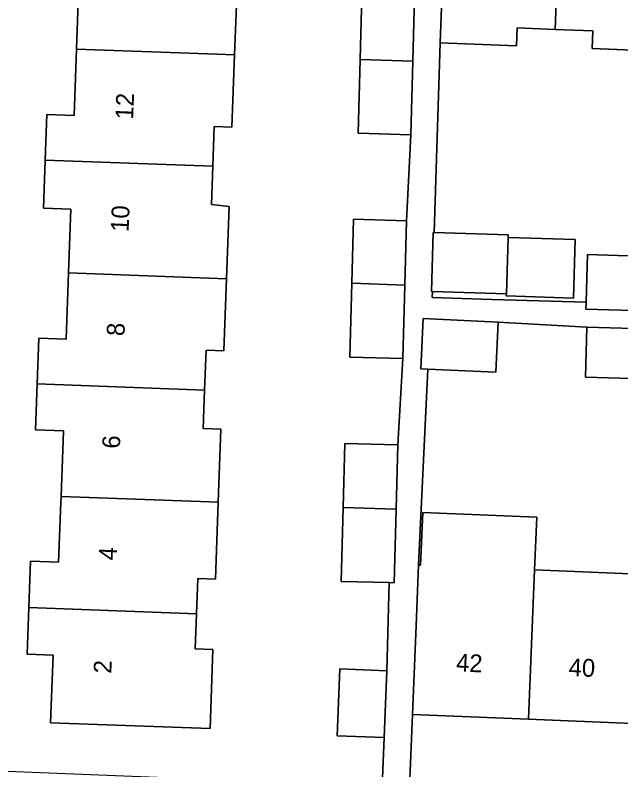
# Model space of a CAD drawing. Extents: x 160732 to 162107, y 387428 to 388479.
# Drawn here: x 161268.36 to 161302.41, y 387484.95 to 387527.39 of the extents above; entities that cross this region are included whole.
import ezdxf

# ---------------------------------------------------------------- set-up
doc = ezdxf.new("R2010")
doc.units = 0
for name, color, linetype in [('IMGEO_Erf', 7, 'Continuous'), ('IMGEO_Pand', 7, 'Continuous'), ('IMGEO_Pand_nummerreeks', 7, 'Continuous'), ('IMGEO_Voetpad_open', 7, 'Continuous')]:
    doc.layers.add(name, color=color, linetype=linetype)

msp = doc.modelspace()

# ---------------------------------------------------------------- linework, layer by layer
at = {"layer": 'IMGEO_Erf'}
for points in [[(161290.609, 387520.664), (161287.635, 387520.744), (161287.748, 387524.902), (161287.845, 387528.497), (161290.818, 387528.416), (161291.132, 387533.729), (161288.243, 387533.807), (161288.345, 387537.6), (161291.234, 387537.522), (161291.345, 387540.318), (161268.893, 387541.207)], [(161280.85, 387529.386), (161280.696, 387525.158), (161280.548, 387521.086), (161279.547, 387521.123), (161279.466, 387518.9), (161279.388, 387516.734), (161280.386, 387516.638), (161280.238, 387512.571), (161280.09, 387508.514), (161279.09, 387508.55), (161279.009, 387506.313), (161278.93, 387504.147), (161279.929, 387504.111), (161279.78, 387500), (161279.623, 387495.687), (161278.623, 387495.723), (161278.551, 387493.738), (161278.479, 387491.759), (161279.479, 387491.722), (161279.317, 387487.275), (161270.349, 387487.601), (161270.488, 387491.413), (161269.041, 387491.465), (161269.136, 387494.08), (161269.231, 387496.694), (161270.805, 387496.636), (161270.927, 387500), (161270.939, 387500.321), (161271.074, 387504.024), (161269.5, 387504.081), (161269.594, 387506.654), (161269.688, 387509.236), (161271.219, 387509.18), (161271.354, 387512.893), (161271.485, 387516.485), (161269.954, 387516.541), (161270.053, 387519.242), (161270.146, 387521.805), (161271.669, 387521.749), (161271.804, 387525.481), (161271.939, 387529.187)], [(161304.971, 387525.341), (161300.789, 387525.505), (161300.828, 387526.507), (161298.709, 387526.59), (161296.576, 387526.674), (161296.537, 387525.672), (161292.246, 387525.84), (161291.92, 387515.163), (161296.074, 387515.036), (161296.07, 387514.892), (161299.841, 387514.776), (161299.741, 387511.484), (161295.969, 387511.6), (161295.973, 387511.728), (161291.819, 387511.854), (161291.808, 387511.512), (161295.152, 387511.41), (161300.455, 387511.245), (161300.538, 387513.923), (161304.521, 387513.8)], [(161266.95, 387484.925), (161288.995, 387484.045), (161289.104, 387486.767), (161286.467, 387486.873), (161286.619, 387490.631), (161289.255, 387490.525), (161289.388, 387495.483), (161286.691, 387495.556), (161286.804, 387499.715), (161286.901, 387503.309), (161289.874, 387503.229), (161290.151, 387508.077), (161287.177, 387508.157), (161287.29, 387512.315), (161287.387, 387515.91), (161290.36, 387515.829), (161290.609, 387520.664)], [(161304.297, 387506.917), (161300.415, 387507.037), (161300.503, 387509.852), (161295.52, 387510.133), (161295.385, 387507.31), (161291.558, 387507.491), (161291.035, 387496.463), (161291.152, 387496.458), (161291.272, 387499.42), (161297.678, 387499.161), (161297.558, 387496.199), (161303.853, 387495.944)]]:
    msp.add_lwpolyline(points, dxfattribs=at)
msp.add_lwpolyline([(161379.05, 387484.491), (161372.756, 387484.746), (161366.461, 387485.001), (161360.166, 387485.256), (161353.871, 387485.511), (161347.576, 387485.766), (161341.282, 387486.021), (161334.987, 387486.275), (161328.692, 387486.53), (161322.397, 387486.785), (161316.102, 387487.04), (161309.807, 387487.295), (161303.513, 387487.55), (161297.218, 387487.805), (161290.695, 387488.069), (161290.53, 387483.984), (161391.709, 387479.945), (161391.87, 387483.972), (161385.345, 387484.236)], close=True, dxfattribs=at)
at = {"layer": 'IMGEO_Pand'}
for points in [[(161299.078, 387536.053), (161296.548, 387536.152), (161296.491, 387534.699), (161292.6, 387534.852), (161292.404, 387529.856), (161292.246, 387525.84), (161296.537, 387525.672), (161296.576, 387526.674), (161298.709, 387526.59)], [(161305.324, 387534.396), (161301.72, 387534.538), (161301.775, 387535.947), (161299.078, 387536.053), (161298.709, 387526.59), (161300.828, 387526.507), (161300.789, 387525.505), (161304.971, 387525.341)], [(161279.924, 387531.488), (161270.532, 387531.829), (161270.438, 387529.241), (161271.939, 387529.187), (161271.804, 387525.481), (161279.695, 387525.194), (161280.696, 387525.158), (161280.85, 387529.386), (161279.849, 387529.422)], [(161290.818, 387528.416), (161287.845, 387528.497), (161287.748, 387524.902), (161290.72, 387524.794)], [(161280.696, 387525.158), (161279.695, 387525.194), (161271.804, 387525.481), (161271.669, 387521.749), (161270.146, 387521.805), (161270.053, 387519.242), (161279.466, 387518.9), (161279.547, 387521.123), (161280.548, 387521.086)], [(161287.635, 387520.744), (161290.609, 387520.664), (161290.72, 387524.794), (161287.748, 387524.902)], [(161279.466, 387518.9), (161270.053, 387519.242), (161269.954, 387516.541), (161271.485, 387516.485), (161271.354, 387512.893), (161279.238, 387512.607), (161280.238, 387512.571), (161280.386, 387516.638), (161279.388, 387516.734)], [(161290.36, 387515.829), (161287.387, 387515.91), (161287.29, 387512.315), (161290.263, 387512.208)], [(161296.07, 387514.892), (161296.074, 387515.036), (161291.92, 387515.163), (161291.86, 387515.165), (161291.759, 387511.856), (161291.819, 387511.854), (161295.973, 387511.728)], [(161295.973, 387511.728), (161295.969, 387511.6), (161299.741, 387511.484), (161299.841, 387514.776), (161296.07, 387514.892)], [(161304.521, 387513.8), (161300.538, 387513.923), (161300.455, 387511.245), (161300.443, 387510.861), (161304.402, 387510.739)], [(161280.238, 387512.571), (161279.238, 387512.607), (161271.354, 387512.893), (161271.219, 387509.18), (161269.688, 387509.236), (161269.594, 387506.654), (161279.009, 387506.313), (161279.09, 387508.55), (161280.09, 387508.514)], [(161287.177, 387508.157), (161290.151, 387508.077), (161290.263, 387512.208), (161287.29, 387512.315)], [(161295.52, 387510.133), (161291.301, 387510.334), (161291.166, 387507.51), (161291.558, 387507.491), (161295.385, 387507.31)], [(161300.503, 387509.852), (161300.415, 387507.037), (161304.297, 387506.917), (161304.411, 387509.731)], [(161279.009, 387506.313), (161269.594, 387506.654), (161269.5, 387504.081), (161271.074, 387504.024), (161270.939, 387500.321), (161278.78, 387500.036), (161279.78, 387500), (161279.929, 387504.111), (161278.93, 387504.147)], [(161289.874, 387503.229), (161286.901, 387503.309), (161286.804, 387499.715), (161289.776, 387499.607)], [(161279.78, 387500), (161278.78, 387500.036), (161270.939, 387500.321), (161270.927, 387500), (161270.805, 387496.636), (161269.231, 387496.694), (161269.136, 387494.08), (161278.551, 387493.738), (161278.623, 387495.723), (161279.623, 387495.687)], [(161289.776, 387499.607), (161286.804, 387499.715), (161286.691, 387495.556), (161289.388, 387495.483), (161289.665, 387495.476)], [(161297.558, 387496.199), (161297.678, 387499.161), (161291.272, 387499.42), (161291.152, 387496.458), (161291.035, 387496.463), (161290.897, 387493.065), (161290.695, 387488.069), (161297.218, 387487.805)], [(161303.853, 387495.944), (161297.558, 387496.199), (161297.218, 387487.805), (161303.513, 387487.55)], [(161278.551, 387493.738), (161269.136, 387494.08), (161269.041, 387491.465), (161270.488, 387491.413), (161270.349, 387487.601), (161279.317, 387487.275), (161279.479, 387491.722), (161278.479, 387491.759)], [(161289.255, 387490.525), (161286.619, 387490.631), (161286.467, 387486.873), (161289.104, 387486.767)]]:
    msp.add_lwpolyline(points, close=True, dxfattribs=at)
at = {"layer": 'IMGEO_Voetpad_open'}
for points in [[(161304.402, 387510.739), (161300.443, 387510.861), (161300.455, 387511.245), (161295.152, 387511.41), (161291.808, 387511.512), (161291.819, 387511.854), (161291.759, 387511.856), (161291.86, 387515.165), (161291.92, 387515.163), (161292.246, 387525.84), (161292.404, 387529.856)], [(161290.818, 387528.416), (161290.72, 387524.794), (161290.609, 387520.664), (161290.36, 387515.829), (161290.263, 387512.208), (161290.151, 387508.077), (161289.874, 387503.229), (161289.776, 387499.607), (161289.665, 387495.476), (161289.388, 387495.483), (161289.255, 387490.525), (161289.104, 387486.767), (161288.995, 387484.045), (161290.53, 387483.984), (161290.695, 387488.069), (161290.897, 387493.065), (161291.035, 387496.463), (161291.558, 387507.491), (161291.166, 387507.51), (161291.301, 387510.334), (161295.52, 387510.133), (161300.503, 387509.852), (161304.411, 387509.731)]]:
    msp.add_lwpolyline(points, dxfattribs=at)

# ---------------------------------------------------------------- texts
at = {"layer": 'IMGEO_Pand_nummerreeks'}
for s, rotation, p in [('12', 87.7084, (161274.988, 387521.506)), ('10', 87.7084, (161274.735, 387515.189)), ('8', 87.7084, (161274.501, 387509.329)), ('6', 87.7084, (161274.248, 387503.002)), ('4', 87.3417, (161274.056, 387496.721)), ('42', 357.6795, (161293.13, 387490.493)), ('40', 357.6811, (161299.459, 387490.237)), ('2', 87.3417, (161273.761, 387490.355))]:
    msp.add_text(s, height=1, rotation=rotation, dxfattribs=at).set_placement(p)

doc.saveas('drawing.dxf')
